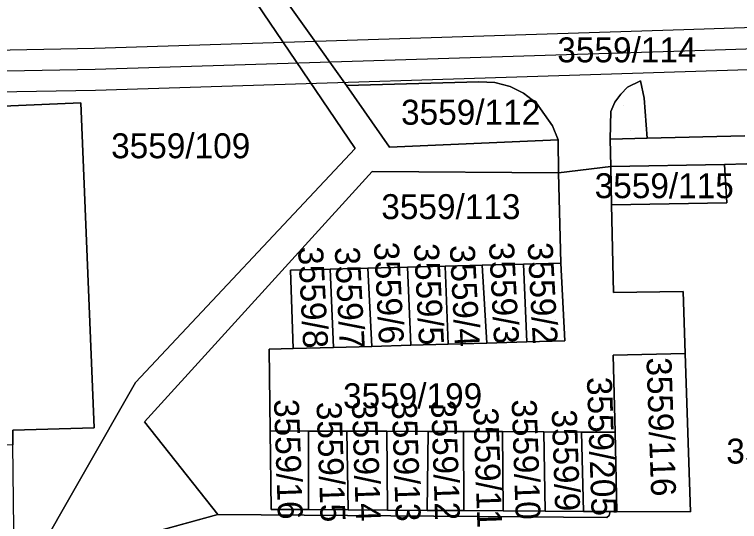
# Model space of a CAD drawing. Extents: x -264070 to -262271, y -1238894 to -1238141.
# Drawn here: x -262785.1 to -262727, y -1238300.7 to -1238260 of the extents above; entities that cross this region are included whole.
import ezdxf

# ---------------------------------------------------------------- set-up
doc = ezdxf.new("R2010")
doc.units = 0
for name, color, linetype in [('body_kn', 7, 'Continuous'), ('kladpar_druhypozemkov', 7, 'Continuous'), ('kladpar_hranice', 7, 'Continuous'), ('kladpar_parcelnecisla', 7, 'Continuous'), ('kladpar_plochy', 7, 'Continuous'), ('kladpar_sipky', 7, 'Continuous'), ('tarchy_linie', 7, 'Continuous')]:
    doc.layers.add(name, color=color, linetype=linetype)

msp = doc.modelspace()

# ---------------------------------------------------------------- linework, layer by layer
at = {"layer": 'body_kn'}
for p, q in [((-262731.47, -1238261.23), (-262731.47, -1238261.23)), ((-262778.74, -1238262.72), (-262778.74, -1238262.72)), ((-262731.42, -1238262.93), (-262731.42, -1238262.93)), ((-262778.69, -1238264.42), (-262778.69, -1238264.42)), ((-262731.37, -1238264.63), (-262731.37, -1238264.63)), ((-262734.97, -1238265.35), (-262734.97, -1238265.35)), ((-262758.54, -1238265.72), (-262758.54, -1238265.72)), ((-262747.93, -1238265.42), (-262747.93, -1238265.42)), ((-262747.93, -1238265.42), (-262747.93, -1238265.42)), ((-262746.64, -1238265.48), (-262746.64, -1238265.48)), ((-262745.41, -1238265.81), (-262745.41, -1238265.81)), ((-262735.99, -1238265.85), (-262735.99, -1238265.85)), ((-262778.64, -1238266.12), (-262778.64, -1238266.12)), ((-262744.35, -1238266.32), (-262744.35, -1238266.32)), ((-262736.54, -1238266.4), (-262736.54, -1238266.4)), ((-262737.01, -1238267.04), (-262737.01, -1238267.04)), ((-262734.66, -1238266.72), (-262734.66, -1238266.72)), ((-262734.66, -1238266.72), (-262734.66, -1238266.72)), ((-262779.83, -1238267.11), (-262779.83, -1238267.11)), ((-262743.3, -1238267.12), (-262743.3, -1238267.12)), ((-262737.34, -1238267.81), (-262737.34, -1238267.81)), ((-262742.01, -1238268.96), (-262742.01, -1238268.96)), ((-262734.42, -1238269.94), (-262734.42, -1238269.94)), ((-262741.56, -1238270.08), (-262741.56, -1238270.08)), ((-262737.38, -1238270.01), (-262737.38, -1238270.01)), ((-262737.38, -1238270.03), (-262737.38, -1238270.03)), ((-262757.84, -1238270.76), (-262757.84, -1238270.76)), ((-262755.07, -1238270.67), (-262755.07, -1238270.67)), ((-262737.34, -1238272.21), (-262737.34, -1238272.21)), ((-262728.22, -1238272.04), (-262728.22, -1238272.04)), ((-262728.22, -1238272.04), (-262728.22, -1238272.04)), ((-262756.46, -1238272.62), (-262756.46, -1238272.62)), ((-262741.53, -1238272.73), (-262741.53, -1238272.73)), ((-262741.53, -1238272.73), (-262741.53, -1238272.73)), ((-262728.04, -1238275.12), (-262728.04, -1238275.12)), ((-262737.27, -1238275.29), (-262737.27, -1238275.29)), ((-262759.83, -1238280.43), (-262759.83, -1238280.43)), ((-262759.83, -1238280.43), (-262759.83, -1238280.43)), ((-262756.82, -1238280.35), (-262756.82, -1238280.35)), ((-262756.82, -1238280.35), (-262756.82, -1238280.35)), ((-262753.65, -1238280.27), (-262753.65, -1238280.27)), ((-262753.65, -1238280.27), (-262753.65, -1238280.27)), ((-262750.62, -1238280.2), (-262750.62, -1238280.2)), ((-262750.62, -1238280.2), (-262750.62, -1238280.2)), ((-262747.65, -1238280.12), (-262747.65, -1238280.12)), ((-262747.65, -1238280.12), (-262747.65, -1238280.12)), ((-262744.35, -1238280.03), (-262744.35, -1238280.03)), ((-262744.35, -1238280.03), (-262744.35, -1238280.03)), ((-262741.34, -1238279.95), (-262741.34, -1238279.95)), ((-262741.34, -1238279.95), (-262741.34, -1238279.95)), ((-262763.01, -1238280.51), (-262763.01, -1238280.51)), ((-262737.12, -1238282.31), (-262737.12, -1238282.31)), ((-262731.53, -1238282.22), (-262731.53, -1238282.22)), ((-262744.06, -1238286.28), (-262744.06, -1238286.28)), ((-262741.03, -1238286.2), (-262741.03, -1238286.2)), ((-262764.72, -1238286.86), (-262764.72, -1238286.86)), ((-262762.8, -1238286.8), (-262762.8, -1238286.8)), ((-262759.58, -1238286.71), (-262759.58, -1238286.71)), ((-262756.51, -1238286.63), (-262756.51, -1238286.63)), ((-262753.36, -1238286.54), (-262753.36, -1238286.54)), ((-262753.36, -1238286.54), (-262753.36, -1238286.54)), ((-262750.39, -1238286.46), (-262750.39, -1238286.46)), ((-262747.29, -1238286.37), (-262747.29, -1238286.37)), ((-262737.14, -1238287.34), (-262737.14, -1238287.34)), ((-262731.37, -1238287.21), (-262731.37, -1238287.21)), ((-262731.37, -1238287.21), (-262731.37, -1238287.21)), ((-262775.45, -1238289.53), (-262775.45, -1238289.53)), ((-262778.76, -1238293.16), (-262778.76, -1238293.16)), ((-262774.71, -1238292.68), (-262774.71, -1238292.68)), ((-262764.65, -1238293.41), (-262764.65, -1238293.41)), ((-262761.58, -1238293.42), (-262761.58, -1238293.42)), ((-262761.58, -1238293.42), (-262761.58, -1238293.42)), ((-262758.51, -1238293.43), (-262758.51, -1238293.43)), ((-262758.51, -1238293.43), (-262758.51, -1238293.43)), ((-262755.3, -1238293.44), (-262755.3, -1238293.44)), ((-262755.3, -1238293.44), (-262755.3, -1238293.44)), ((-262751.98, -1238293.45), (-262751.98, -1238293.45)), ((-262751.98, -1238293.45), (-262751.98, -1238293.45)), ((-262749.14, -1238293.46), (-262749.14, -1238293.46)), ((-262749.14, -1238293.46), (-262749.14, -1238293.46)), ((-262746.02, -1238293.47), (-262746.02, -1238293.47)), ((-262746.02, -1238293.47), (-262746.02, -1238293.47)), ((-262742.7, -1238293.49), (-262742.7, -1238293.49)), ((-262742.7, -1238293.49), (-262742.7, -1238293.49)), ((-262739.69, -1238293.5), (-262739.69, -1238293.5)), ((-262739.69, -1238293.5), (-262739.69, -1238293.5)), ((-262737, -1238293.51), (-262737, -1238293.51)), ((-262737, -1238293.51), (-262737, -1238293.51)), ((-262768.84, -1238300.11), (-262768.84, -1238300.11)), ((-262768.84, -1238300.11), (-262768.84, -1238300.11)), ((-262764.58, -1238299.7), (-262764.58, -1238299.7)), ((-262761.57, -1238299.72), (-262761.57, -1238299.72)), ((-262758.4, -1238299.74), (-262758.4, -1238299.74)), ((-262755.25, -1238299.76), (-262755.25, -1238299.76)), ((-262752.05, -1238299.78), (-262752.05, -1238299.78)), ((-262749.12, -1238299.8), (-262749.12, -1238299.8)), ((-262745.97, -1238299.82), (-262745.97, -1238299.82)), ((-262742.61, -1238299.84), (-262742.61, -1238299.84)), ((-262739.54, -1238299.86), (-262739.54, -1238299.86)), ((-262737.47, -1238300.18), (-262737.47, -1238300.18)), ((-262737.39, -1238299.87), (-262737.39, -1238299.87)), ((-262736.85, -1238299.87), (-262736.85, -1238299.87)), ((-262730.96, -1238299.91), (-262730.96, -1238299.91)), ((-262737.66, -1238300.36), (-262737.66, -1238300.36))]:
    msp.add_line(p, q, dxfattribs=at)
at = {"layer": 'kladpar_druhypozemkov'}
for p, q in [((-262749.32, -1238267.12), (-262749.32, -1238267.12)), ((-262770.47, -1238269.42), (-262770.47, -1238269.42)), ((-262735.78, -1238269.35), (-262735.78, -1238269.35)), ((-262731.95, -1238273.2), (-262731.95, -1238273.2)), ((-262750.11, -1238274.69), (-262750.11, -1238274.69)), ((-262741.76, -1238284.44), (-262741.76, -1238284.44)), ((-262760.41, -1238284.98), (-262760.41, -1238284.98)), ((-262757.33, -1238285), (-262757.33, -1238285)), ((-262754.2, -1238284.95), (-262754.2, -1238284.95)), ((-262751.12, -1238284.8), (-262751.12, -1238284.8)), ((-262748.1, -1238284.89), (-262748.1, -1238284.89)), ((-262744.84, -1238284.59), (-262744.84, -1238284.59)), ((-262753.09, -1238289.33), (-262753.09, -1238289.33)), ((-262732.47, -1238293.61), (-262732.47, -1238293.61)), ((-262737.53, -1238296.63), (-262737.53, -1238296.63)), ((-262762.19, -1238297.43), (-262762.19, -1238297.43)), ((-262759.11, -1238297.67), (-262759.11, -1238297.67)), ((-262756.04, -1238297.87), (-262756.04, -1238297.87)), ((-262752.8, -1238297.64), (-262752.8, -1238297.64)), ((-262749.88, -1238297.59), (-262749.88, -1238297.59)), ((-262746.73, -1238297.62), (-262746.73, -1238297.62)), ((-262743.4, -1238297.49), (-262743.4, -1238297.49)), ((-262740.21, -1238297.81), (-262740.21, -1238297.81))]:
    msp.add_line(p, q, dxfattribs=at)
at = {"layer": 'kladpar_hranice'}
msp.add_line((-262783.83, -1238304.22), (-262768.84, -1238300.11), dxfattribs=at)
for points in [[(-262777.8, -1238252.3), (-262768.32, -1238251.99), (-262758.54, -1238265.72), (-262755.07, -1238270.67), (-262741.56, -1238270.08), (-262741.53, -1238272.73), (-262756.46, -1238272.62), (-262774.71, -1238292.68), (-262768.84, -1238300.11), (-262783.83, -1238304.22), (-262775.45, -1238289.53), (-262757.84, -1238270.76), (-262767.86, -1238255.96), (-262769.38, -1238255.06), (-262788.36, -1238255.76)], [(-262726.59, -1238269.75), (-262734.42, -1238269.94), (-262734.66, -1238266.72), (-262734.97, -1238265.35), (-262735.99, -1238265.85), (-262736.54, -1238266.4), (-262737.01, -1238267.04), (-262737.34, -1238267.81), (-262737.38, -1238270.01), (-262737.38, -1238270.03), (-262737.34, -1238272.21), (-262741.53, -1238272.73), (-262741.56, -1238270.08), (-262742.01, -1238268.96), (-262743.3, -1238267.12), (-262744.35, -1238266.32), (-262745.41, -1238265.81), (-262746.64, -1238265.48), (-262747.93, -1238265.42), (-262758.54, -1238265.72), (-262768.32, -1238251.99)], [(-262769.38, -1238255.06), (-262767.86, -1238255.96), (-262757.84, -1238270.76), (-262775.45, -1238289.53), (-262783.83, -1238304.22), (-262786.82, -1238305.39), (-262807.85, -1238303.16), (-262810.72, -1238300.91), (-262811.52, -1238298.91), (-262795.65, -1238302.49), (-262785.18, -1238303.47), (-262785.27, -1238294.52), (-262785.29, -1238293.34), (-262778.76, -1238293.16), (-262779.83, -1238267.11), (-262787.98, -1238267.45), (-262788.36, -1238255.76), (-262769.38, -1238255.06)], [(-262734.66, -1238266.72), (-262734.42, -1238269.94), (-262737.38, -1238270.01), (-262737.34, -1238267.81), (-262737.01, -1238267.04), (-262736.54, -1238266.4), (-262735.99, -1238265.85), (-262734.97, -1238265.35), (-262734.66, -1238266.72)], [(-262747.93, -1238265.42), (-262746.64, -1238265.48), (-262745.41, -1238265.81), (-262744.35, -1238266.32), (-262743.3, -1238267.12), (-262742.01, -1238268.96), (-262741.56, -1238270.08), (-262755.07, -1238270.67), (-262758.54, -1238265.72), (-262747.93, -1238265.42)], [(-262791.81, -1238267.59), (-262787.98, -1238267.45), (-262779.83, -1238267.11), (-262778.76, -1238293.16), (-262785.29, -1238293.34), (-262785.27, -1238294.52), (-262788.85, -1238294.56), (-262792.5, -1238294.59), (-262792.49, -1238293.54), (-262799.26, -1238293.73), (-262799.94, -1238267.89), (-262791.81, -1238267.59)], [(-262726.42, -1238272.01), (-262728.22, -1238272.04), (-262737.34, -1238272.21), (-262737.38, -1238270.03), (-262737.38, -1238270.01), (-262734.42, -1238269.94), (-262726.59, -1238269.75)], [(-262768.84, -1238300.11), (-262737.66, -1238300.36), (-262737.47, -1238300.18), (-262737.39, -1238299.87), (-262736.85, -1238299.87), (-262730.96, -1238299.91), (-262731.37, -1238287.21), (-262731.53, -1238282.22), (-262737.12, -1238282.31), (-262737.27, -1238275.29), (-262728.04, -1238275.12), (-262728.22, -1238272.04), (-262726.42, -1238272.01)], [(-262753.36, -1238286.54), (-262750.39, -1238286.46), (-262747.29, -1238286.37), (-262744.06, -1238286.28), (-262741.03, -1238286.2), (-262741.34, -1238279.95), (-262741.53, -1238272.73), (-262737.34, -1238272.21), (-262737.27, -1238275.29), (-262737.12, -1238282.31), (-262731.53, -1238282.22), (-262731.37, -1238287.21), (-262737.14, -1238287.34), (-262737, -1238293.51), (-262739.69, -1238293.5), (-262742.7, -1238293.49), (-262746.02, -1238293.47), (-262749.14, -1238293.46), (-262751.98, -1238293.45), (-262755.3, -1238293.44), (-262758.51, -1238293.43), (-262761.58, -1238293.42), (-262764.65, -1238293.41), (-262764.72, -1238286.86), (-262762.8, -1238286.8), (-262759.58, -1238286.71), (-262756.51, -1238286.63), (-262753.36, -1238286.54)], [(-262728.22, -1238272.04), (-262728.04, -1238275.12), (-262737.27, -1238275.29), (-262737.34, -1238272.21), (-262728.22, -1238272.04)], [(-262741.53, -1238272.73), (-262741.34, -1238279.95), (-262744.35, -1238280.03), (-262747.65, -1238280.12), (-262750.62, -1238280.2), (-262753.65, -1238280.27), (-262756.82, -1238280.35), (-262759.83, -1238280.43), (-262763.01, -1238280.51), (-262762.8, -1238286.8), (-262764.72, -1238286.86), (-262764.65, -1238293.41), (-262764.58, -1238299.7), (-262761.57, -1238299.72), (-262758.4, -1238299.74), (-262755.25, -1238299.76), (-262752.05, -1238299.78), (-262749.12, -1238299.8), (-262745.97, -1238299.82), (-262742.61, -1238299.84), (-262739.54, -1238299.86), (-262737.39, -1238299.87), (-262737.47, -1238300.18), (-262737.66, -1238300.36), (-262768.84, -1238300.11), (-262774.71, -1238292.68), (-262756.46, -1238272.62), (-262741.53, -1238272.73)], [(-262759.83, -1238280.43), (-262759.58, -1238286.71), (-262762.8, -1238286.8), (-262763.01, -1238280.51), (-262759.83, -1238280.43)], [(-262756.82, -1238280.35), (-262756.51, -1238286.63), (-262759.58, -1238286.71), (-262759.83, -1238280.43), (-262756.82, -1238280.35)], [(-262753.65, -1238280.27), (-262753.36, -1238286.54), (-262756.51, -1238286.63), (-262756.82, -1238280.35), (-262753.65, -1238280.27)], [(-262750.62, -1238280.2), (-262750.39, -1238286.46), (-262753.36, -1238286.54), (-262753.65, -1238280.27), (-262750.62, -1238280.2)], [(-262747.65, -1238280.12), (-262747.29, -1238286.37), (-262750.39, -1238286.46), (-262750.62, -1238280.2), (-262747.65, -1238280.12)], [(-262744.35, -1238280.03), (-262744.06, -1238286.28), (-262747.29, -1238286.37), (-262747.65, -1238280.12), (-262744.35, -1238280.03)], [(-262741.34, -1238279.95), (-262741.03, -1238286.2), (-262744.06, -1238286.28), (-262744.35, -1238280.03), (-262741.34, -1238279.95)], [(-262731.37, -1238287.21), (-262730.96, -1238299.91), (-262736.85, -1238299.87), (-262737, -1238293.51), (-262737.14, -1238287.34), (-262731.37, -1238287.21)], [(-262761.58, -1238293.42), (-262761.57, -1238299.72), (-262764.58, -1238299.7), (-262764.65, -1238293.41), (-262761.58, -1238293.42)], [(-262758.51, -1238293.43), (-262758.4, -1238299.74), (-262761.57, -1238299.72), (-262761.58, -1238293.42), (-262758.51, -1238293.43)], [(-262755.3, -1238293.44), (-262755.25, -1238299.76), (-262758.4, -1238299.74), (-262758.51, -1238293.43), (-262755.3, -1238293.44)], [(-262751.98, -1238293.45), (-262752.05, -1238299.78), (-262755.25, -1238299.76), (-262755.3, -1238293.44), (-262751.98, -1238293.45)], [(-262749.14, -1238293.46), (-262749.12, -1238299.8), (-262752.05, -1238299.78), (-262751.98, -1238293.45), (-262749.14, -1238293.46)], [(-262746.02, -1238293.47), (-262745.97, -1238299.82), (-262749.12, -1238299.8), (-262749.14, -1238293.46), (-262746.02, -1238293.47)], [(-262742.7, -1238293.49), (-262742.61, -1238299.84), (-262745.97, -1238299.82), (-262746.02, -1238293.47), (-262742.7, -1238293.49)], [(-262739.69, -1238293.5), (-262739.54, -1238299.86), (-262742.61, -1238299.84), (-262742.7, -1238293.49), (-262739.69, -1238293.5)], [(-262737, -1238293.51), (-262736.85, -1238299.87), (-262737.39, -1238299.87), (-262739.54, -1238299.86), (-262739.69, -1238293.5), (-262737, -1238293.51)]]:
    msp.add_lwpolyline(points, dxfattribs=at)
at = {"layer": 'kladpar_plochy'}
for p, q in [((-262728.22, -1238272.04), (-262726.42, -1238272.01)), ((-262728.04, -1238275.12), (-262728.22, -1238272.04)), ((-262737.27, -1238275.29), (-262728.04, -1238275.12)), ((-262737.12, -1238282.31), (-262737.27, -1238275.29)), ((-262731.53, -1238282.22), (-262737.12, -1238282.31)), ((-262731.37, -1238287.21), (-262731.53, -1238282.22)), ((-262730.96, -1238299.91), (-262731.37, -1238287.21)), ((-262783.83, -1238304.22), (-262768.84, -1238300.11)), ((-262768.84, -1238300.11), (-262737.66, -1238300.36)), ((-262737.66, -1238300.36), (-262737.47, -1238300.18)), ((-262737.47, -1238300.18), (-262737.39, -1238299.87)), ((-262737.39, -1238299.87), (-262736.85, -1238299.87)), ((-262736.85, -1238299.87), (-262730.96, -1238299.91))]:
    msp.add_line(p, q, dxfattribs=at)
for points in [[(-262800.06, -1238253.03), (-262777.8, -1238252.3), (-262768.32, -1238251.99), (-262758.54, -1238265.72), (-262755.07, -1238270.67), (-262741.56, -1238270.08), (-262741.53, -1238272.73), (-262756.46, -1238272.62), (-262774.71, -1238292.68), (-262768.84, -1238300.11), (-262783.83, -1238304.22), (-262775.45, -1238289.53), (-262757.84, -1238270.76), (-262767.86, -1238255.96), (-262769.38, -1238255.06), (-262788.36, -1238255.76)], [(-262726.59, -1238269.75), (-262734.42, -1238269.94), (-262734.66, -1238266.72), (-262734.97, -1238265.35), (-262735.99, -1238265.85), (-262736.54, -1238266.4), (-262737.01, -1238267.04), (-262737.34, -1238267.81), (-262737.38, -1238270.01), (-262737.38, -1238270.03), (-262737.34, -1238272.21), (-262741.53, -1238272.73), (-262741.56, -1238270.08), (-262742.01, -1238268.96), (-262743.3, -1238267.12), (-262744.35, -1238266.32), (-262745.41, -1238265.81), (-262746.64, -1238265.48), (-262747.93, -1238265.42), (-262758.54, -1238265.72), (-262768.32, -1238251.99)], [(-262726.42, -1238272.01), (-262728.22, -1238272.04), (-262737.34, -1238272.21), (-262737.38, -1238270.03), (-262737.38, -1238270.01), (-262734.42, -1238269.94), (-262726.59, -1238269.75)]]:
    msp.add_lwpolyline(points, dxfattribs=at)
for points in [[(-262769.38, -1238255.06), (-262767.86, -1238255.96), (-262757.84, -1238270.76), (-262775.45, -1238289.53), (-262783.83, -1238304.22), (-262786.82, -1238305.39), (-262807.85, -1238303.16), (-262810.72, -1238300.91), (-262811.52, -1238298.91), (-262795.65, -1238302.49), (-262785.18, -1238303.47), (-262785.27, -1238294.52), (-262785.29, -1238293.34), (-262778.76, -1238293.16), (-262779.83, -1238267.11), (-262787.98, -1238267.45), (-262788.36, -1238255.76)], [(-262734.66, -1238266.72), (-262734.42, -1238269.94), (-262737.38, -1238270.01), (-262737.34, -1238267.81), (-262737.01, -1238267.04), (-262736.54, -1238266.4), (-262735.99, -1238265.85), (-262734.97, -1238265.35)], [(-262747.93, -1238265.42), (-262746.64, -1238265.48), (-262745.41, -1238265.81), (-262744.35, -1238266.32), (-262743.3, -1238267.12), (-262742.01, -1238268.96), (-262741.56, -1238270.08), (-262755.07, -1238270.67), (-262758.54, -1238265.72)], [(-262791.81, -1238267.59), (-262787.98, -1238267.45), (-262779.83, -1238267.11), (-262778.76, -1238293.16), (-262785.29, -1238293.34), (-262785.27, -1238294.52), (-262788.85, -1238294.56), (-262792.5, -1238294.59), (-262792.49, -1238293.54), (-262799.26, -1238293.73), (-262799.94, -1238267.89)], [(-262753.36, -1238286.54), (-262750.39, -1238286.46), (-262747.29, -1238286.37), (-262744.06, -1238286.28), (-262741.03, -1238286.2), (-262741.34, -1238279.95), (-262741.53, -1238272.73), (-262737.34, -1238272.21), (-262737.27, -1238275.29), (-262737.12, -1238282.31), (-262731.53, -1238282.22), (-262731.37, -1238287.21), (-262737.14, -1238287.34), (-262737, -1238293.51), (-262739.69, -1238293.5), (-262742.7, -1238293.49), (-262746.02, -1238293.47), (-262749.14, -1238293.46), (-262751.98, -1238293.45), (-262755.3, -1238293.44), (-262758.51, -1238293.43), (-262761.58, -1238293.42), (-262764.65, -1238293.41), (-262764.72, -1238286.86), (-262762.8, -1238286.8), (-262759.58, -1238286.71), (-262756.51, -1238286.63)], [(-262728.22, -1238272.04), (-262728.04, -1238275.12), (-262737.27, -1238275.29), (-262737.34, -1238272.21)], [(-262741.53, -1238272.73), (-262741.34, -1238279.95), (-262744.35, -1238280.03), (-262747.65, -1238280.12), (-262750.62, -1238280.2), (-262753.65, -1238280.27), (-262756.82, -1238280.35), (-262759.83, -1238280.43), (-262763.01, -1238280.51), (-262762.8, -1238286.8), (-262764.72, -1238286.86), (-262764.65, -1238293.41), (-262764.58, -1238299.7), (-262761.57, -1238299.72), (-262758.4, -1238299.74), (-262755.25, -1238299.76), (-262752.05, -1238299.78), (-262749.12, -1238299.8), (-262745.97, -1238299.82), (-262742.61, -1238299.84), (-262739.54, -1238299.86), (-262737.39, -1238299.87), (-262737.47, -1238300.18), (-262737.66, -1238300.36), (-262768.84, -1238300.11), (-262774.71, -1238292.68), (-262756.46, -1238272.62)], [(-262759.83, -1238280.43), (-262759.58, -1238286.71), (-262762.8, -1238286.8), (-262763.01, -1238280.51)], [(-262756.82, -1238280.35), (-262756.51, -1238286.63), (-262759.58, -1238286.71), (-262759.83, -1238280.43)], [(-262753.65, -1238280.27), (-262753.36, -1238286.54), (-262756.51, -1238286.63), (-262756.82, -1238280.35)], [(-262750.62, -1238280.2), (-262750.39, -1238286.46), (-262753.36, -1238286.54), (-262753.65, -1238280.27)], [(-262747.65, -1238280.12), (-262747.29, -1238286.37), (-262750.39, -1238286.46), (-262750.62, -1238280.2)], [(-262744.35, -1238280.03), (-262744.06, -1238286.28), (-262747.29, -1238286.37), (-262747.65, -1238280.12)], [(-262741.34, -1238279.95), (-262741.03, -1238286.2), (-262744.06, -1238286.28), (-262744.35, -1238280.03)], [(-262731.37, -1238287.21), (-262730.96, -1238299.91), (-262736.85, -1238299.87), (-262737, -1238293.51), (-262737.14, -1238287.34)], [(-262761.58, -1238293.42), (-262761.57, -1238299.72), (-262764.58, -1238299.7), (-262764.65, -1238293.41)], [(-262758.51, -1238293.43), (-262758.4, -1238299.74), (-262761.57, -1238299.72), (-262761.58, -1238293.42)], [(-262755.3, -1238293.44), (-262755.25, -1238299.76), (-262758.4, -1238299.74), (-262758.51, -1238293.43)], [(-262751.98, -1238293.45), (-262752.05, -1238299.78), (-262755.25, -1238299.76), (-262755.3, -1238293.44)], [(-262749.14, -1238293.46), (-262749.12, -1238299.8), (-262752.05, -1238299.78), (-262751.98, -1238293.45)], [(-262746.02, -1238293.47), (-262745.97, -1238299.82), (-262749.12, -1238299.8), (-262749.14, -1238293.46)], [(-262742.7, -1238293.49), (-262742.61, -1238299.84), (-262745.97, -1238299.82), (-262746.02, -1238293.47)], [(-262739.69, -1238293.5), (-262739.54, -1238299.86), (-262742.61, -1238299.84), (-262742.7, -1238293.49)], [(-262737, -1238293.51), (-262736.85, -1238299.87), (-262737.39, -1238299.87), (-262739.54, -1238299.86), (-262739.69, -1238293.5)]]:
    msp.add_lwpolyline(points, close=True, dxfattribs=at)
at = {"layer": 'kladpar_sipky'}
msp.add_line((-262736.35, -1238267.3), (-262736.35, -1238267.3), dxfattribs=at)
at = {"layer": 'tarchy_linie'}
for points in [[(-262847.16, -1238256.11), (-262830.23, -1238256.12), (-262829.67, -1238265.36), (-262778.69, -1238264.42), (-262731.42, -1238262.93), (-262678.06, -1238261.2), (-262623.98, -1238259.94), (-262580.13, -1238258.77), (-262578.86, -1238289.86), (-262577.97, -1238319.16)], [(-262807.19, -1238263.29), (-262778.74, -1238262.72), (-262731.47, -1238261.23), (-262678.1, -1238259.45), (-262624.02, -1238258.19), (-262578.45, -1238256.97), (-262577.97, -1238270.35), (-262578.41, -1238270.36), (-262578.37, -1238273.57), (-262578.32, -1238276.66), (-262578.28, -1238279.76), (-262578.23, -1238283.03), (-262578.18, -1238286.21), (-262578.13, -1238289.42), (-262578.09, -1238292.35), (-262578.04, -1238295.61), (-262577.99, -1238298.74), (-262577.96, -1238301.38), (-262576.76, -1238301.36), (-262576.66, -1238304.5), (-262576.22, -1238319.12), (-262577.97, -1238319.16), (-262579.72, -1238319.19)], [(-262579.72, -1238319.19), (-262580.61, -1238289.92), (-262581.8, -1238260.56), (-262623.94, -1238261.69), (-262678.02, -1238262.95), (-262731.37, -1238264.63), (-262778.64, -1238266.12), (-262807.04, -1238266.59)]]:
    msp.add_lwpolyline(points, dxfattribs=at)

# ---------------------------------------------------------------- texts
at = {"layer": 'kladpar_parcelnecisla'}
for s, p in [('3559/114', (-262741.626, -1238263.86)), ('3559/112', (-262754.152, -1238268.86)), ('3559/109', (-262777.397, -1238271.55)), ('3559/115', (-262738.631, -1238274.75)), ('3559/113', (-262755.738, -1238276.43)), ('3559/199', (-262758.805, -1238291.59)), ('3559/145', (-262728.08, -1238296.03))]:
    msp.add_text(s, height=2, dxfattribs=at).set_placement(p)
for s, rotation, p in [('3559/6', 273, (-262756.334, -1238278.317)), ('3559/5', 273, (-262753.126, -1238278.422)), ('3559/4', 273, (-262750.254, -1238278.537)), ('3559/3', 273, (-262747.109, -1238278.324)), ('3559/2', 273, (-262744.008, -1238278.34)), ('3559/8', 273, (-262762.415, -1238278.673)), ('3559/7', 273, (-262759.481, -1238278.694)), ('3559/116', 272, (-262734.484, -1238287.543)), ('3559/205', 272, (-262739.259, -1238289.111)), ('3559/16', 272, (-262764.35, -1238290.884)), ('3559/15', 272, (-262760.932, -1238291.099)), ('3559/14', 272, (-262758.1, -1238291.044)), ('3559/13', 272, (-262754.904, -1238291.052)), ('3559/12', 272, (-262751.753, -1238290.957)), ('3559/10', 272, (-262745.291, -1238290.903)), ('3559/11', 272, (-262748.366, -1238291.563)), ('3559/9', 272, (-262742.076, -1238291.715))]:
    msp.add_text(s, height=2, rotation=rotation, dxfattribs=at).set_placement(p)

doc.saveas('drawing.dxf')
